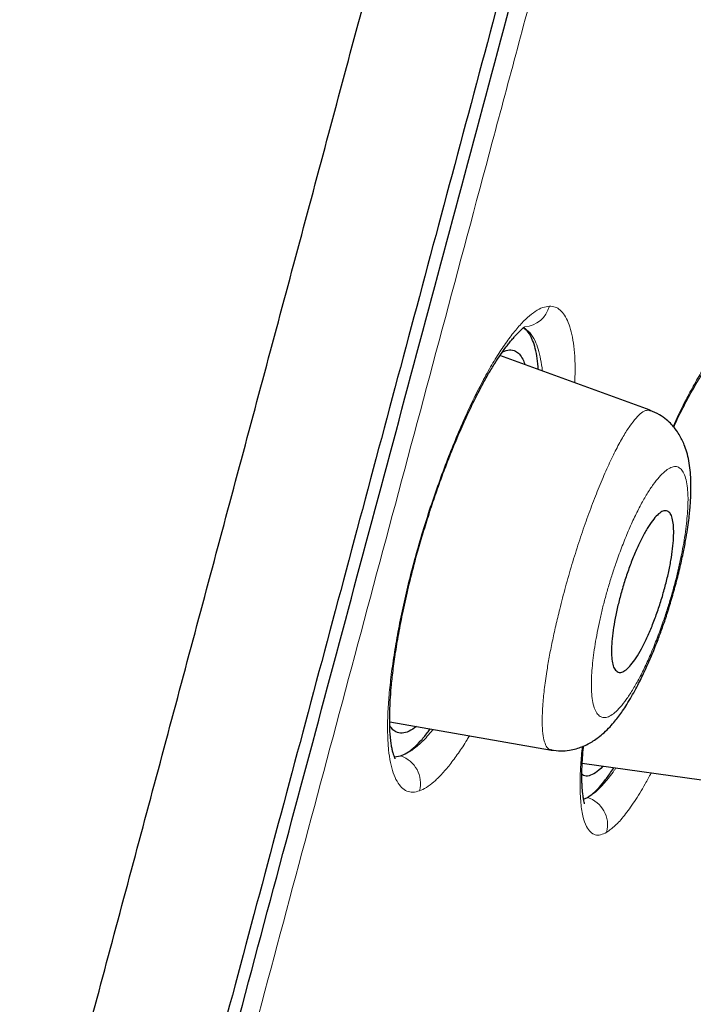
# Model space of a CAD drawing. Header units: millimetres. Extents: x 8 to 846, y 12 to 2113.
# Tile 500 of 515: x 814 to 821, y 1813 to 1824. Entities that reach past the tile are written whole.
import ezdxf

# ---------------------------------------------------------------- set-up
doc = ezdxf.new("R2010")
doc.units = ezdxf.units.MM

msp = doc.modelspace()

# ---------------------------------------------------------------- linework, layer by layer
at = {"color": 7, "linetype": 'Continuous', "lineweight": 30}
for p, q in [((820.898, 1819.483), (819.294, 1820.067)), ((820.897, 1819.48), (820.899, 1819.48)), ((818.117, 1816.157), (819.844, 1815.853)), ((819.845, 1815.858), (819.843, 1815.858)), ((818.167, 1815.783), (818.234, 1815.792)), ((820.173, 1815.714), (821.859, 1815.477)), ((820.188, 1815.331), (820.23, 1815.348))]:
    msp.add_line(p, q, dxfattribs=at)
at = {"color": 8, "linetype": 'Continuous', "lineweight": 0}
for centre, radius, start, end in [((819.54, 1820.666), 0.291, 273.7934, 345.8228), ((818.138, 1815.499), 0.308, 344.9745, 71.8742), ((820.136, 1815.055), 0.308, 345.4063, 72.3721)]:
    msp.add_arc(centre, radius, start, end, dxfattribs=at)
for points, knots in [([(786.706, 1786.535), (786.831, 1786.834), (787.081, 1787.431), (787.461, 1788.36), (787.845, 1789.313), (788.232, 1790.291), (788.622, 1791.293), (789.013, 1792.319), (789.396, 1793.339), (789.768, 1794.35), (790.13, 1795.35), (790.493, 1796.369), (790.856, 1797.405), (791.219, 1798.458), (791.592, 1799.56), (791.976, 1800.712), (792.37, 1801.916), (792.765, 1803.138), (793.159, 1804.377), (793.553, 1805.632), (793.948, 1806.902), (794.331, 1808.152), (794.704, 1809.378), (795.068, 1810.578), (795.433, 1811.787), (795.8, 1813.006), (796.168, 1814.232), (796.55, 1815.504), (796.945, 1816.82), (797.354, 1818.181), (797.766, 1819.548), (798.181, 1820.921), (798.599, 1822.298), (799.019, 1823.679), (799.43, 1825.025), (799.831, 1826.335), (800.222, 1827.607), (800.615, 1828.88), (801.01, 1830.153), (801.404, 1831.425), (801.811, 1832.735), (802.228, 1834.081), (802.657, 1835.462), (803.085, 1836.84), (803.511, 1838.214), (803.936, 1839.582), (804.358, 1840.944), (804.766, 1842.263), (805.16, 1843.537), (805.54, 1844.767), (805.916, 1845.989), (806.29, 1847.204), (806.66, 1848.411), (807.038, 1849.644), (807.422, 1850.904), (807.813, 1852.187), (808.199, 1853.457), (808.58, 1854.712), (808.957, 1855.952), (809.328, 1857.177), (809.685, 1858.352), (810.026, 1859.477), (810.354, 1860.555), (810.676, 1861.618), (810.995, 1862.664), (811.309, 1863.695), (811.627, 1864.739), (811.949, 1865.795), (812.275, 1866.859), (812.594, 1867.901), (812.908, 1868.921), (813.215, 1869.917), (813.515, 1870.89), (813.8, 1871.811), (814.071, 1872.682), (814.328, 1873.507), (814.578, 1874.309), (814.823, 1875.089), (815.061, 1875.847), (815.299, 1876.604), (815.537, 1877.358), (815.773, 1878.105), (816.001, 1878.823), (816.22, 1879.513), (816.431, 1880.173), (816.633, 1880.804), (816.82, 1881.388), (816.993, 1881.928), (817.154, 1882.425), (817.306, 1882.897), (817.45, 1883.341), (817.585, 1883.759), (817.715, 1884.162), (817.84, 1884.547), (817.958, 1884.911), (818.066, 1885.243), (818.163, 1885.541), (818.25, 1885.808), (818.326, 1886.041), (818.39, 1886.237), (818.442, 1886.396), (818.483, 1886.523), (818.516, 1886.622), (818.539, 1886.693), (818.553, 1886.737), (818.555, 1886.743), (818.556, 1886.745)], [0, 0, 0, 0, 0.009998, 0.019999, 0.030001, 0.040003, 0.050003, 0.060002, 0.069999, 0.079164, 0.088327, 0.09749, 0.106654, 0.115817, 0.124981, 0.134978, 0.144976, 0.154975, 0.164975, 0.174977, 0.184981, 0.194986, 0.204156, 0.213325, 0.222492, 0.231659, 0.240824, 0.249989, 0.259987, 0.269984, 0.279982, 0.289979, 0.299977, 0.309976, 0.319976, 0.329143, 0.338312, 0.347482, 0.356653, 0.365823, 0.374992, 0.384992, 0.394991, 0.40499, 0.414988, 0.424985, 0.434982, 0.44498, 0.454144, 0.463309, 0.472475, 0.481641, 0.490808, 0.499977, 0.509981, 0.519987, 0.52999, 0.539992, 0.549992, 0.559991, 0.56999, 0.579155, 0.588319, 0.597484, 0.606648, 0.615813, 0.624978, 0.634977, 0.644977, 0.654978, 0.664981, 0.674986, 0.684991, 0.694994, 0.704162, 0.713329, 0.722495, 0.731661, 0.740826, 0.749991, 0.759988, 0.769986, 0.779984, 0.789982, 0.799982, 0.809982, 0.819984, 0.829153, 0.838325, 0.847497, 0.856666, 0.865835, 0.875002, 0.885002, 0.895, 0.904999, 0.914997, 0.924995, 0.934993, 0.944991, 0.954157, 0.963323, 0.972491, 0.981659, 0.990829, 1, 1, 1, 1]), ([(784.772, 1788.729), (784.963, 1789.179), (785.345, 1790.079), (785.93, 1791.506), (786.521, 1792.987), (787.117, 1794.527), (787.716, 1796.121), (788.316, 1797.768), (788.916, 1799.466), (789.514, 1801.213), (790.111, 1803.006), (790.708, 1804.843), (791.303, 1806.721), (791.899, 1808.638), (792.495, 1810.591), (793.095, 1812.575), (793.7, 1814.587), (794.31, 1816.621), (794.928, 1818.676), (795.552, 1820.746), (796.184, 1822.829), (796.821, 1824.922), (797.465, 1827.021), (798.114, 1829.122), (798.768, 1831.222), (799.422, 1833.32), (800.074, 1835.411), (800.723, 1837.494), (801.368, 1839.565), (802.008, 1841.622), (802.641, 1843.663), (803.267, 1845.685), (803.885, 1847.684), (804.492, 1849.659), (805.087, 1851.607), (805.672, 1853.524), (806.245, 1855.408), (806.808, 1857.256), (807.358, 1859.066), (807.897, 1860.835), (808.424, 1862.56), (808.938, 1864.24), (809.438, 1865.871), (809.925, 1867.451), (810.397, 1868.977), (810.854, 1870.448), (811.295, 1871.86), (811.719, 1873.211), (812.126, 1874.502), (812.514, 1875.728), (812.884, 1876.89), (813.234, 1877.985), (813.564, 1879.012), (813.872, 1879.968), (814.159, 1880.854), (814.423, 1881.665), (814.663, 1882.402), (814.88, 1883.064), (815.072, 1883.65), (815.239, 1884.16), (815.381, 1884.593), (815.498, 1884.949), (815.59, 1885.226), (815.656, 1885.427), (815.693, 1885.539), (815.708, 1885.586), (815.704, 1885.572), (815.704, 1885.572)], [0, 0, 0, 0, 0.015601, 0.031192, 0.046772, 0.062342, 0.077906, 0.093464, 0.10902, 0.124576, 0.140136, 0.155702, 0.171277, 0.186866, 0.202474, 0.218101, 0.233742, 0.249392, 0.26505, 0.280717, 0.296389, 0.312063, 0.327738, 0.343409, 0.359075, 0.37473, 0.390376, 0.406014, 0.421645, 0.437272, 0.452895, 0.468515, 0.484135, 0.499755, 0.515377, 0.531, 0.546624, 0.562251, 0.577879, 0.593511, 0.609145, 0.624781, 0.640418, 0.656056, 0.671696, 0.687336, 0.702976, 0.718615, 0.734254, 0.749892, 0.76553, 0.781166, 0.796802, 0.812436, 0.82807, 0.843703, 0.859335, 0.874966, 0.890596, 0.906225, 0.921854, 0.937483, 0.953111, 0.968739, 0.984368, 0.999997, 1, 1, 1, 1]), ([(819.749, 1824.347), (819.57, 1823.68), (819.213, 1822.346), (818.678, 1820.349), (818.144, 1818.355), (817.611, 1816.366), (817.081, 1814.386), (816.565, 1812.46), (816.065, 1810.594), (815.58, 1808.787), (815.101, 1807), (814.627, 1805.234), (814.151, 1803.457), (813.673, 1801.674), (813.195, 1799.887), (812.724, 1798.13), (812.262, 1796.402), (811.808, 1794.706), (811.372, 1793.08), (810.956, 1791.528), (810.559, 1790.05), (810.174, 1788.614), (809.8, 1787.221), (809.432, 1785.845), (809.069, 1784.491), (808.713, 1783.163), (808.372, 1781.888), (808.045, 1780.667), (807.733, 1779.504), (807.444, 1778.424), (807.176, 1777.426), (806.93, 1776.507), (806.698, 1775.644), (806.482, 1774.838), (806.278, 1774.075), (806.086, 1773.361), (805.91, 1772.701), (805.752, 1772.11), (805.612, 1771.588), (805.491, 1771.136), (805.391, 1770.763), (805.311, 1770.465), (805.25, 1770.238), (805.206, 1770.074), (805.181, 1769.983), (805.171, 1769.944), (805.174, 1769.955), (805.174, 1769.956)], [0, 0, 0, 0, 0.0234277, 0.0468301, 0.0702439, 0.0937053, 0.1172505, 0.1407293, 0.1627276, 0.184675, 0.2066002, 0.2285318, 0.2504984, 0.2736657, 0.2968507, 0.3200867, 0.3434067, 0.366843, 0.3902989, 0.4123116, 0.4342723, 0.4562068, 0.478141, 0.5001008, 0.5233794, 0.5466694, 0.5700009, 0.5934041, 0.6169089, 0.6402993, 0.6622105, 0.6840976, 0.7059848, 0.7278963, 0.7498567, 0.7731413, 0.796431, 0.8197553, 0.8431436, 0.8666253, 0.8900768, 0.9120745, 0.9340264, 0.9559571, 0.9778912, 0.9998531, 1, 1, 1, 1]), ([(818.436, 1815.419), (818.412, 1815.412), (818.363, 1815.399), (818.299, 1815.413), (818.242, 1815.452), (818.194, 1815.517), (818.154, 1815.606), (818.124, 1815.719), (818.104, 1815.855), (818.094, 1816.013), (818.094, 1816.191), (818.105, 1816.389), (818.126, 1816.605), (818.157, 1816.837), (818.198, 1817.082), (818.248, 1817.335), (818.306, 1817.593), (818.373, 1817.856), (818.447, 1818.12), (818.529, 1818.384), (818.617, 1818.644), (818.71, 1818.899), (818.807, 1819.144), (818.905, 1819.376), (819.006, 1819.592), (819.107, 1819.79), (819.207, 1819.971), (819.306, 1820.13), (819.404, 1820.268), (819.498, 1820.384), (819.589, 1820.477), (819.673, 1820.543), (819.752, 1820.585), (819.799, 1820.591), (819.823, 1820.595)], [0, 0, 0, 0, 0.031283, 0.062389, 0.093626, 0.1253, 0.156887, 0.188026, 0.219024, 0.250193, 0.281373, 0.312361, 0.343493, 0.375103, 0.406858, 0.438025, 0.46895, 0.499992, 0.53111, 0.562084, 0.593265, 0.625, 0.65653, 0.687655, 0.718709, 0.750026, 0.781096, 0.812077, 0.843286, 0.875033, 0.906581, 0.937721, 0.968758, 1, 1, 1, 1]), ([(819.823, 1820.595), (819.844, 1820.593), (819.885, 1820.59), (819.939, 1820.556), (819.986, 1820.501), (820.025, 1820.423), (820.057, 1820.324), (820.08, 1820.204), (820.094, 1820.064), (820.099, 1819.922), (820.095, 1819.819), (820.094, 1819.776)], [0, 0, 0, 0, 0.114413, 0.228214, 0.342366, 0.457821, 0.574767, 0.689642, 0.803473, 0.917314, 1, 1, 1, 1]), ([(819.747, 1819.902), (819.747, 1819.902), (819.744, 1819.95), (819.73, 1820.029), (819.705, 1820.138), (819.667, 1820.236), (819.616, 1820.32), (819.568, 1820.351), (819.545, 1820.367)], [0, 0, 0, 0, 0.000814, 0.176932, 0.353222, 0.529681, 0.764973, 1, 1, 1, 1]), ([(821.144, 1819.311), (821.164, 1819.354), (821.216, 1819.469), (821.3, 1819.635), (821.395, 1819.808), (821.487, 1819.958), (821.585, 1820.099), (821.687, 1820.218), (821.787, 1820.304), (821.843, 1820.32), (821.871, 1820.328)], [0, 0, 0, 0, 0.069747, 0.185411, 0.30068, 0.416796, 0.534974, 0.690797, 0.844892, 1, 1, 1, 1]), ([(819.843, 1815.858), (819.836, 1815.859), (819.815, 1815.86), (819.788, 1815.893), (819.763, 1815.958), (819.748, 1816.055), (819.744, 1816.178), (819.75, 1816.326), (819.766, 1816.497), (819.791, 1816.673), (819.82, 1816.846), (819.853, 1817.011), (819.89, 1817.182), (819.937, 1817.378), (819.994, 1817.597), (820.063, 1817.837), (820.136, 1818.072), (820.214, 1818.3), (820.294, 1818.516), (820.375, 1818.719), (820.456, 1818.904), (820.536, 1819.069), (820.612, 1819.208), (820.683, 1819.32), (820.749, 1819.404), (820.809, 1819.46), (820.859, 1819.488), (820.885, 1819.482), (820.897, 1819.48)], [0, 0, 0, 0, 0.018184, 0.059171, 0.100165, 0.141277, 0.182483, 0.223727, 0.264966, 0.306204, 0.337187, 0.368245, 0.399369, 0.430521, 0.471998, 0.513305, 0.554348, 0.595263, 0.636399, 0.677697, 0.719028, 0.760249, 0.801251, 0.842104, 0.883063, 0.924131, 0.965272, 1, 1, 1, 1]), ([(821.299, 1818.629), (821.295, 1818.661), (821.288, 1818.725), (821.267, 1818.796), (821.238, 1818.848), (821.201, 1818.878), (821.158, 1818.886), (821.109, 1818.87), (821.055, 1818.833), (820.995, 1818.773), (820.932, 1818.693), (820.866, 1818.594), (820.799, 1818.477), (820.732, 1818.343), (820.665, 1818.196), (820.6, 1818.035), (820.543, 1817.879), (820.494, 1817.732), (820.453, 1817.599), (820.415, 1817.467), (820.382, 1817.335), (820.352, 1817.205), (820.327, 1817.078), (820.306, 1816.955), (820.29, 1816.838), (820.278, 1816.728), (820.272, 1816.627), (820.27, 1816.535), (820.274, 1816.444), (820.286, 1816.36), (820.307, 1816.287), (820.336, 1816.236), (820.373, 1816.205), (820.416, 1816.198), (820.465, 1816.213), (820.52, 1816.251), (820.579, 1816.31), (820.643, 1816.391), (820.708, 1816.49), (820.776, 1816.607), (820.843, 1816.741), (820.909, 1816.889), (820.974, 1817.049), (821.031, 1817.205), (821.08, 1817.352), (821.121, 1817.485), (821.158, 1817.618), (821.192, 1817.749), (821.221, 1817.879), (821.247, 1818.005), (821.267, 1818.127), (821.284, 1818.245), (821.295, 1818.355), (821.302, 1818.456), (821.304, 1818.549), (821.301, 1818.603), (821.299, 1818.629)], [0, 0, 0, 0, 0.020726, 0.041665, 0.062465, 0.083541, 0.104245, 0.124919, 0.145749, 0.166473, 0.187421, 0.208549, 0.229258, 0.249912, 0.270664, 0.291379, 0.312424, 0.328318, 0.343915, 0.359382, 0.374892, 0.390346, 0.406126, 0.421744, 0.437357, 0.453186, 0.468774, 0.484278, 0.499858, 0.520633, 0.541402, 0.562507, 0.583514, 0.604241, 0.625028, 0.645721, 0.66671, 0.687516, 0.708737, 0.729451, 0.750027, 0.770826, 0.791549, 0.812562, 0.828429, 0.84402, 0.859505, 0.875054, 0.890486, 0.905938, 0.921574, 0.937547, 0.953175, 0.96876, 0.984485, 1, 1, 1, 1]), ([(818.234, 1815.792), (818.266, 1815.804), (818.33, 1815.83), (818.435, 1815.915), (818.52, 1815.999), (818.569, 1816.061), (818.58, 1816.075)], [0, 0, 0, 0, 0.302739, 0.607353, 0.91276, 1, 1, 1, 1]), ([(818.968, 1816.007), (818.96, 1815.993), (818.92, 1815.924), (818.85, 1815.819), (818.759, 1815.695), (818.671, 1815.592), (818.587, 1815.511), (818.508, 1815.45), (818.46, 1815.429), (818.436, 1815.419)], [0, 0, 0, 0, 0.042162, 0.20146, 0.363446, 0.523823, 0.682486, 0.840765, 1, 1, 1, 1]), ([(820.435, 1814.977), (820.412, 1814.966), (820.367, 1814.944), (820.31, 1814.946), (820.26, 1814.975), (820.214, 1815.039), (820.177, 1815.145), (820.154, 1815.307), (820.148, 1815.496), (820.155, 1815.692), (820.168, 1815.826), (820.174, 1815.892)], [0, 0, 0, 0, 0.10088, 0.200818, 0.300858, 0.402037, 0.536444, 0.669286, 0.802947, 0.90308, 1, 1, 1, 1]), ([(820.23, 1815.348), (820.259, 1815.366), (820.316, 1815.402), (820.413, 1815.504), (820.486, 1815.593), (820.527, 1815.655), (820.533, 1815.663)], [0, 0, 0, 0, 0.316917, 0.634231, 0.951444, 1, 1, 1, 1]), ([(820.909, 1815.61), (820.888, 1815.57), (820.827, 1815.455), (820.731, 1815.302), (820.623, 1815.151), (820.523, 1815.039), (820.464, 1814.998), (820.435, 1814.977)], [0, 0, 0, 0, 0.117552, 0.340007, 0.560213, 0.779122, 1, 1, 1, 1])]:
    msp.add_open_spline(points, degree=3, knots=knots, dxfattribs=at)
at = {"color": 7, "linetype": 'Continuous', "lineweight": 30}
for points, knots in [([(815.707, 1885.57), (815.41, 1885.047), (814.663, 1883.731), (813.501, 1881.602), (812.215, 1879.188), (810.956, 1876.76), (809.73, 1874.332), (808.535, 1871.908), (807.368, 1869.487), (806.222, 1867.057), (805.026, 1864.461), (803.783, 1861.699), (802.498, 1858.769), (801.239, 1855.827), (800.008, 1852.874), (798.802, 1849.909), (797.623, 1846.935), (796.469, 1843.951), (795.342, 1840.957), (794.241, 1837.954), (793.166, 1834.943), (792.118, 1831.923), (791.116, 1828.952), (790.158, 1826.031), (789.244, 1823.159), (788.355, 1820.279), (787.49, 1817.391), (786.678, 1814.584), (785.916, 1811.86), (785.2, 1809.218), (784.51, 1806.569), (784.011, 1804.607), (783.75, 1803.525), (783.703, 1803.331)], [0, 0, 0, 0, 0.020397, 0.0513, 0.082206, 0.113115, 0.144027, 0.17439, 0.204753, 0.235116, 0.265482, 0.301633, 0.337787, 0.373944, 0.410104, 0.446263, 0.48242, 0.518573, 0.554719, 0.590855, 0.626981, 0.663102, 0.699219, 0.733271, 0.767325, 0.801382, 0.835446, 0.869516, 0.900429, 0.931352, 0.962284, 0.993228, 1, 1, 1, 1]), ([(806.523, 1781.597), (806.671, 1782.151), (806.969, 1783.26), (807.441, 1785.022), (807.932, 1786.854), (808.442, 1788.759), (808.97, 1790.73), (809.515, 1792.765), (810.076, 1794.859), (810.652, 1797.008), (811.242, 1799.21), (811.845, 1801.459), (812.46, 1803.753), (813.085, 1806.086), (813.719, 1808.454), (814.362, 1810.852), (815.012, 1813.277), (815.667, 1815.722), (816.327, 1818.185), (816.99, 1820.66), (817.655, 1823.142), (818.321, 1825.628), (818.987, 1828.113), (819.651, 1830.591), (820.312, 1833.058), (820.969, 1835.51), (821.621, 1837.942), (822.266, 1840.349), (822.903, 1842.727), (823.531, 1845.072), (824.149, 1847.379), (824.756, 1849.643), (825.35, 1851.861), (825.931, 1854.028), (826.497, 1856.141), (827.047, 1858.195), (827.581, 1860.187), (828.097, 1862.114), (828.595, 1863.97), (829.073, 1865.754), (829.53, 1867.459), (829.965, 1869.085), (830.379, 1870.628), (830.769, 1872.085), (831.136, 1873.455), (831.479, 1874.735), (831.797, 1875.922), (832.09, 1877.013), (832.356, 1878.006), (832.595, 1878.898), (832.807, 1879.689), (832.991, 1880.377), (833.148, 1880.962), (833.276, 1881.442), (833.377, 1881.819), (833.448, 1882.083), (833.487, 1882.229), (833.493, 1882.249), (833.494, 1882.254)], [0, 0, 0, 0, 0.018042, 0.036084, 0.054125, 0.072166, 0.090206, 0.108247, 0.126288, 0.144329, 0.162369, 0.180411, 0.198454, 0.216495, 0.234536, 0.252576, 0.270617, 0.288657, 0.306697, 0.324738, 0.342779, 0.360821, 0.378863, 0.396905, 0.414946, 0.432988, 0.451029, 0.46907, 0.487111, 0.505152, 0.523194, 0.541236, 0.559277, 0.577318, 0.595359, 0.6134, 0.631441, 0.649482, 0.667522, 0.685564, 0.703605, 0.721646, 0.739687, 0.757729, 0.775771, 0.793813, 0.811856, 0.829898, 0.847941, 0.865983, 0.884024, 0.902063, 0.920103, 0.938143, 0.956182, 0.974222, 0.992264, 1, 1, 1, 1]), ([(834.323, 1879.997), (834.321, 1879.991), (834.318, 1879.981), (834.295, 1879.894), (834.259, 1879.756), (834.207, 1879.561), (834.14, 1879.311), (834.059, 1879.007), (833.966, 1878.659), (833.862, 1878.274), (833.75, 1877.858), (833.627, 1877.398), (833.492, 1876.896), (833.346, 1876.351), (833.183, 1875.743), (833.002, 1875.068), (832.802, 1874.322), (832.589, 1873.528), (832.364, 1872.687), (832.126, 1871.799), (831.875, 1870.862), (831.618, 1869.906), (831.358, 1868.935), (831.096, 1867.956), (830.824, 1866.942), (830.544, 1865.894), (830.253, 1864.811), (829.945, 1863.661), (829.619, 1862.443), (829.274, 1861.154), (828.919, 1859.829), (828.555, 1858.469), (828.182, 1857.073), (827.798, 1855.639), (827.415, 1854.212), (827.036, 1852.798), (826.663, 1851.406), (826.284, 1849.994), (825.9, 1848.564), (825.512, 1847.115), (825.107, 1845.604), (824.686, 1844.032), (824.248, 1842.398), (823.806, 1840.745), (823.359, 1839.075), (822.907, 1837.387), (822.449, 1835.679), (822, 1834.004), (821.561, 1832.367), (821.135, 1830.775), (820.707, 1829.182), (820.28, 1827.587), (819.851, 1825.989), (819.41, 1824.343), (818.957, 1822.652), (818.492, 1820.915), (818.028, 1819.181), (817.564, 1817.448), (817.101, 1815.717), (816.638, 1813.99), (816.191, 1812.32), (815.759, 1810.712), (815.345, 1809.167), (814.935, 1807.638), (814.529, 1806.125), (814.128, 1804.628), (813.719, 1803.102), (813.303, 1801.549), (812.881, 1799.973), (812.465, 1798.42), (812.055, 1796.89), (811.651, 1795.381), (811.255, 1793.901), (810.877, 1792.492), (810.52, 1791.158), (810.18, 1789.893), (809.849, 1788.658), (809.526, 1787.454), (809.211, 1786.279), (808.895, 1785.101), (808.58, 1783.923), (808.266, 1782.75), (807.963, 1781.617), (807.67, 1780.524), (807.388, 1779.47), (807.118, 1778.46), (806.867, 1777.524), (806.635, 1776.661), (806.421, 1775.864), (806.219, 1775.109), (806.027, 1774.395), (805.847, 1773.722), (805.673, 1773.071), (805.506, 1772.447), (805.347, 1771.856), (805.203, 1771.317), (805.073, 1770.83), (804.956, 1770.395), (804.854, 1770.014), (804.769, 1769.696), (804.699, 1769.436), (804.644, 1769.23), (804.601, 1769.069), (804.57, 1768.955), (804.552, 1768.888), (804.55, 1768.879), (804.549, 1768.875)], [0, 0, 0, 0, 0.010049, 0.020092, 0.030139, 0.040198, 0.050281, 0.060395, 0.070493, 0.079701, 0.088876, 0.098025, 0.107154, 0.116271, 0.125383, 0.135467, 0.145515, 0.155536, 0.165541, 0.175538, 0.185536, 0.195595, 0.204811, 0.214007, 0.223192, 0.232373, 0.241556, 0.25075, 0.260749, 0.270734, 0.280716, 0.290705, 0.300709, 0.310738, 0.320848, 0.330098, 0.339316, 0.34851, 0.357688, 0.366857, 0.376027, 0.385997, 0.395957, 0.405919, 0.415892, 0.425888, 0.435918, 0.446015, 0.455251, 0.464458, 0.473647, 0.482824, 0.491999, 0.501182, 0.511156, 0.521127, 0.531108, 0.541108, 0.55114, 0.561215, 0.5713, 0.580505, 0.589683, 0.598841, 0.607987, 0.617131, 0.62628, 0.636271, 0.646263, 0.656267, 0.666292, 0.676349, 0.686449, 0.696503, 0.705673, 0.714826, 0.723968, 0.733107, 0.742251, 0.751406, 0.761395, 0.771392, 0.781406, 0.791447, 0.801525, 0.811649, 0.821711, 0.830884, 0.84004, 0.849185, 0.858328, 0.867474, 0.876632, 0.886667, 0.896688, 0.906703, 0.916722, 0.926755, 0.936809, 0.946838, 0.956005, 0.965164, 0.974323, 0.983488, 0.992666, 1, 1, 1, 1]), ([(804.8, 1769.306), (804.802, 1769.313), (804.805, 1769.326), (804.836, 1769.44), (804.885, 1769.623), (804.955, 1769.882), (805.045, 1770.215), (805.151, 1770.612), (805.273, 1771.068), (805.409, 1771.576), (805.561, 1772.146), (805.73, 1772.777), (805.92, 1773.485), (806.131, 1774.275), (806.366, 1775.15), (806.618, 1776.091), (806.888, 1777.097), (807.176, 1778.168), (807.474, 1779.281), (807.781, 1780.427), (808.094, 1781.599), (808.421, 1782.82), (808.761, 1784.088), (809.121, 1785.433), (809.502, 1786.855), (809.905, 1788.358), (810.321, 1789.908), (810.749, 1791.504), (811.19, 1793.15), (811.634, 1794.808), (812.08, 1796.472), (812.525, 1798.133), (812.977, 1799.822), (813.437, 1801.539), (813.914, 1803.319), (814.408, 1805.161), (814.917, 1807.061), (815.431, 1808.981), (815.951, 1810.921), (816.478, 1812.885), (817, 1814.835), (817.517, 1816.763), (818.025, 1818.662), (818.536, 1820.568), (819.049, 1822.48), (819.391, 1823.758), (819.562, 1824.397)], [0, 0, 0, 0, 0.022885, 0.046235, 0.069585, 0.092965, 0.116405, 0.139854, 0.161858, 0.183789, 0.205669, 0.227524, 0.249378, 0.272804, 0.296177, 0.319526, 0.342882, 0.366273, 0.389746, 0.411811, 0.433793, 0.455718, 0.47761, 0.499494, 0.522855, 0.546163, 0.569451, 0.592749, 0.616087, 0.639569, 0.661679, 0.683715, 0.705706, 0.727679, 0.749662, 0.772994, 0.796255, 0.819478, 0.842697, 0.865948, 0.889392, 0.911524, 0.933621, 0.955712, 0.977828, 1, 1, 1, 1]), ([(818.177, 1815.76), (818.177, 1815.76), (818.178, 1815.759), (818.176, 1815.762), (818.174, 1815.767), (818.171, 1815.774), (818.166, 1815.786), (818.159, 1815.806), (818.149, 1815.839), (818.14, 1815.882), (818.131, 1815.934), (818.124, 1815.996), (818.119, 1816.063), (818.117, 1816.126), (818.117, 1816.18), (818.117, 1816.229), (818.119, 1816.294), (818.123, 1816.39), (818.134, 1816.531), (818.152, 1816.704), (818.18, 1816.904), (818.218, 1817.127), (818.266, 1817.371), (818.326, 1817.634), (818.389, 1817.882), (818.453, 1818.107), (818.514, 1818.305), (818.578, 1818.503), (818.644, 1818.693), (818.71, 1818.871), (818.785, 1819.062), (818.866, 1819.257), (818.953, 1819.45), (819.033, 1819.615), (819.106, 1819.755), (819.174, 1819.876), (819.239, 1819.983), (819.302, 1820.08), (819.354, 1820.151), (819.393, 1820.202), (819.424, 1820.239), (819.455, 1820.275), (819.486, 1820.308), (819.516, 1820.337), (819.539, 1820.359), (819.555, 1820.374), (819.557, 1820.375), (819.558, 1820.375)], [0, 0, 0, 0, 0.000308, 0.008763, 0.016618, 0.024438, 0.032223, 0.047468, 0.065091, 0.08092, 0.0989, 0.118922, 0.137498, 0.15301, 0.165448, 0.174845, 0.183849, 0.205126, 0.230782, 0.260734, 0.293116, 0.327201, 0.362965, 0.400406, 0.43956, 0.466595, 0.494354, 0.522716, 0.550228, 0.576494, 0.601505, 0.636642, 0.668922, 0.698349, 0.724942, 0.74989, 0.774634, 0.799171, 0.824529, 0.837836, 0.85155, 0.866578, 0.885533, 0.908494, 0.935327, 0.965878, 1, 1, 1, 1]), ([(819.704, 1819.918), (819.701, 1819.958), (819.694, 1820.041), (819.673, 1820.145), (819.642, 1820.242), (819.601, 1820.322), (819.562, 1820.35), (819.544, 1820.363)], [0, 0, 0, 0, 0.173325, 0.356582, 0.543473, 0.789054, 1, 1, 1, 1]), ([(819.324, 1820.109), (819.349, 1820.118), (819.398, 1820.136), (819.457, 1820.121), (819.503, 1820.085), (819.538, 1820.036), (819.555, 1819.99), (819.562, 1819.969)], [0, 0, 0, 0, 0.231201, 0.47506, 0.659134, 0.841953, 1, 1, 1, 1]), ([(821.151, 1819.304), (821.163, 1819.332), (821.204, 1819.42), (821.261, 1819.534), (821.321, 1819.646), (821.366, 1819.726), (821.406, 1819.794), (821.441, 1819.848), (821.471, 1819.895), (821.497, 1819.933), (821.522, 1819.967), (821.547, 1820), (821.574, 1820.034), (821.601, 1820.065), (821.623, 1820.088), (821.636, 1820.103), (821.636, 1820.106), (821.636, 1820.108)], [0, 0, 0, 0, 0.055551, 0.176432, 0.253359, 0.32311, 0.385497, 0.440498, 0.488095, 0.534529, 0.576891, 0.625899, 0.681483, 0.746832, 0.82528, 0.916503, 1, 1, 1, 1]), ([(819.842, 1815.855), (819.876, 1815.851), (819.941, 1815.843), (820.032, 1815.851), (820.107, 1815.867), (820.174, 1815.89), (820.235, 1815.918), (820.294, 1815.953), (820.349, 1815.992), (820.409, 1816.041), (820.468, 1816.1), (820.52, 1816.16), (820.564, 1816.216), (820.606, 1816.275), (820.652, 1816.344), (820.698, 1816.422), (820.744, 1816.505), (820.784, 1816.581), (820.821, 1816.657), (820.864, 1816.747), (820.917, 1816.868), (820.972, 1817.005), (821.025, 1817.148), (821.074, 1817.29), (821.123, 1817.448), (821.171, 1817.618), (821.214, 1817.788), (821.25, 1817.948), (821.277, 1818.087), (821.297, 1818.206), (821.311, 1818.306), (821.32, 1818.388), (821.326, 1818.453), (821.33, 1818.503), (821.332, 1818.547), (821.334, 1818.595), (821.335, 1818.663), (821.334, 1818.749), (821.327, 1818.844), (821.313, 1818.942), (821.292, 1819.033), (821.267, 1819.107), (821.24, 1819.169), (821.208, 1819.226), (821.171, 1819.281), (821.126, 1819.334), (821.071, 1819.386), (820.995, 1819.441), (820.933, 1819.467), (820.899, 1819.481)], [0, 0, 0, 0, 0.023481, 0.043959, 0.061076, 0.075979, 0.093768, 0.109274, 0.126625, 0.14817, 0.172295, 0.193068, 0.210942, 0.22962, 0.249506, 0.273901, 0.295712, 0.314772, 0.33149, 0.350363, 0.378905, 0.412953, 0.438735, 0.467016, 0.497855, 0.531297, 0.565844, 0.59742, 0.625751, 0.650817, 0.672619, 0.691172, 0.706489, 0.718567, 0.727561, 0.738292, 0.753072, 0.776292, 0.803424, 0.83003, 0.855826, 0.878068, 0.893309, 0.907908, 0.924807, 0.938991, 0.955697, 0.976185, 1, 1, 1, 1]), ([(820.557, 1816.685), (820.544, 1816.694), (820.52, 1816.709), (820.499, 1816.767), (820.487, 1816.84), (820.485, 1816.933), (820.491, 1817.041), (820.507, 1817.163), (820.531, 1817.295), (820.562, 1817.435), (820.601, 1817.579), (820.647, 1817.723), (820.697, 1817.865), (820.752, 1817.997), (820.809, 1818.119), (820.867, 1818.223), (820.924, 1818.307), (820.977, 1818.368), (821.025, 1818.405), (821.067, 1818.415), (821.101, 1818.401), (821.127, 1818.362), (821.144, 1818.301), (821.151, 1818.22), (821.15, 1818.121), (821.14, 1818.007), (821.122, 1817.881), (821.095, 1817.746), (821.06, 1817.604), (821.019, 1817.459), (820.971, 1817.316), (820.919, 1817.177), (820.863, 1817.048), (820.805, 1816.933), (820.748, 1816.836), (820.693, 1816.761), (820.641, 1816.709), (820.595, 1816.681), (820.569, 1816.684), (820.557, 1816.685)], [0, 0, 0, 0, 0.033628, 0.060335, 0.08704, 0.113097, 0.139152, 0.164893, 0.190632, 0.216527, 0.242421, 0.268899, 0.295378, 0.322625, 0.349875, 0.37772, 0.405569, 0.433554, 0.461541, 0.48916, 0.516779, 0.543714, 0.570648, 0.596881, 0.623112, 0.648907, 0.674699, 0.700497, 0.726294, 0.752556, 0.778819, 0.805825, 0.832836, 0.860531, 0.888231, 0.916177, 0.944125, 0.972062, 1, 1, 1, 1]), ([(818.403, 1816.107), (818.376, 1816.087), (818.321, 1816.048), (818.248, 1816.03), (818.188, 1816.043), (818.145, 1816.074), (818.126, 1816.105), (818.118, 1816.117)], [0, 0, 0, 0, 0.2256896, 0.4627027, 0.699714, 0.8787898, 1, 1, 1, 1]), ([(818.234, 1815.792), (818.256, 1815.801), (818.299, 1815.82), (818.369, 1815.873), (818.443, 1815.946), (818.504, 1816.016), (818.541, 1816.067), (818.551, 1816.08)], [0, 0, 0, 0, 0.228529, 0.455945, 0.684176, 0.915131, 1, 1, 1, 1]), ([(820.199, 1815.28), (820.199, 1815.282), (820.199, 1815.285), (820.192, 1815.307), (820.185, 1815.346), (820.179, 1815.389), (820.175, 1815.429), (820.172, 1815.472), (820.17, 1815.52), (820.169, 1815.581), (820.17, 1815.656), (820.175, 1815.749), (820.18, 1815.83), (820.186, 1815.884), (820.187, 1815.898)], [0, 0, 0, 0, 0.089713, 0.212389, 0.31833, 0.405679, 0.473029, 0.527742, 0.592116, 0.667653, 0.754378, 0.852336, 0.961593, 1, 1, 1, 1]), ([(820.394, 1815.683), (820.393, 1815.682), (820.364, 1815.647), (820.314, 1815.609), (820.245, 1815.574), (820.198, 1815.575), (820.176, 1815.593), (820.17, 1815.598)], [0, 0, 0, 0, 0.004961, 0.302521, 0.595321, 0.888206, 1, 1, 1, 1]), ([(820.23, 1815.348), (820.249, 1815.362), (820.289, 1815.388), (820.353, 1815.453), (820.422, 1815.537), (820.475, 1815.609), (820.505, 1815.658), (820.51, 1815.666)], [0, 0, 0, 0, 0.239606, 0.476911, 0.713897, 0.952552, 1, 1, 1, 1])]:
    msp.add_open_spline(points, degree=3, knots=knots, dxfattribs=at)

doc.saveas('drawing.dxf')
